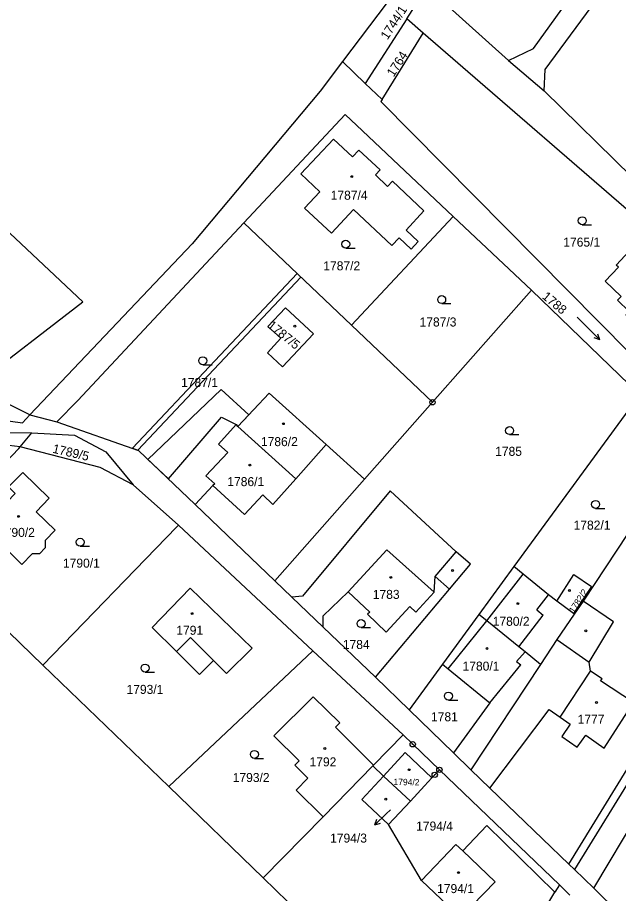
# Model space of a CAD drawing. Extents: x -562167 to -556918, y -1077891 to -1070763.
# Drawn here: x -560466.1 to -560352.7, y -1075869.3 to -1075704.1 of the extents above; entities that cross this region are included whole.
import ezdxf

# ---------------------------------------------------------------- set-up
doc = ezdxf.new("R2010")
doc.units = 0
for name, color, linetype in [('Hranice parcel', 7, 'Continuous'), ('Parcelní čísla', 7, 'Continuous'), ('Pop  PČ popisy', 7, 'Continuous'), ('Vnitřní kresba', 7, 'Continuous'), ('Věcná břemena k části', 7, 'Continuous'), ('Značky bodu BP', 7, 'Continuous'), ('Značky budov', 7, 'Continuous'), ('Značky kultur', 7, 'Continuous')]:
    doc.layers.add(name, color=color, linetype=linetype)

msp = doc.modelspace()

# ---------------------------------------------------------------- linework, layer by layer
at = {"layer": 'Hranice parcel'}
for p, q in [((-560392.64, -1075704.35), (-560388.83, -1075698.42)), ((-560392.64, -1075704.35), (-560400.46, -1075716.54)), ((-560389.53, -1075707.04), (-560392.64, -1075704.35)), ((-560397.29, -1075719.56), (-560389.53, -1075707.04)), ((-560400.46, -1075716.54), (-560404.76, -1075712.42)), ((-560373.45, -1075712.2), (-560366.71, -1075717.93)), ((-560400.46, -1075716.54), (-560397.29, -1075719.56)), ((-560366.71, -1075717.93), (-560350.2, -1075734.16)), ((-560403.05, -1075762.14), (-560383.86, -1075741.64)), ((-560369.11, -1075755.54), (-560383.86, -1075741.64)), ((-560403.05, -1075762.14), (-560423.35, -1075742.83)), ((-560369.11, -1075755.54), (-560387.78, -1075776.66)), ((-560348.73, -1075775.21), (-560369.11, -1075755.54)), ((-560387.78, -1075776.66), (-560403.05, -1075762.14)), ((-560348.73, -1075775.21), (-560372.44, -1075807.63)), ((-560387.78, -1075776.66), (-560400.59, -1075791.15)), ((-560465.13, -1075780.5), (-560463.75, -1075779.05)), ((-560463.75, -1075779.05), (-560458.64, -1075780.34)), ((-560465.56, -1075785.06), (-560492.34, -1075781.91)), ((-560465.56, -1075785.06), (-560463.35, -1075782.41)), ((-560339.57, -1075784.16), (-560359.36, -1075814.15)), ((-560400.59, -1075791.15), (-560407.83, -1075784.63)), ((-560400.59, -1075791.15), (-560417.51, -1075810.29)), ((-560435.7, -1075799.85), (-560444.25, -1075792.24)), ((-560432.57, -1075795.92), (-560417.51, -1075810.29)), ((-560410.37, -1075823.48), (-560435.7, -1075799.85)), ((-560362.05, -1075863.71), (-560323, -1075800.04)), ((-560321.92, -1075801.08), (-560360.98, -1075864.75)), ((-560484.02, -1075804.41), (-560461.28, -1075826.18)), ((-560372.44, -1075807.63), (-560379.04, -1075816.65)), ((-560417.51, -1075810.29), (-560414.3, -1075813.37)), ((-560398.56, -1075828.49), (-560384.58, -1075811.91)), ((-560414.3, -1075813.37), (-560408.42, -1075819.02)), ((-560361.18, -1075816.46), (-560364.32, -1075814.12)), ((-560359.36, -1075814.15), (-560361.03, -1075816.58)), ((-560379.04, -1075816.65), (-560385.89, -1075826.01)), ((-560361.03, -1075816.58), (-560361.18, -1075816.46)), ((-560408.42, -1075819.02), (-560398.56, -1075828.49)), ((-560437.55, -1075849.09), (-560410.37, -1075823.48)), ((-560393.34, -1075839.37), (-560410.37, -1075823.48)), ((-560461.28, -1075826.18), (-560437.55, -1075849.09)), ((-560385.89, -1075826.01), (-560392.18, -1075834.62)), ((-560367.41, -1075826.06), (-560380.52, -1075845.97)), ((-560398.56, -1075828.49), (-560392.18, -1075834.62)), ((-560392.18, -1075834.62), (-560383.82, -1075842.76)), ((-560393.34, -1075839.37), (-560398.91, -1075845.05)), ((-560357.35, -1075868.27), (-560340.44, -1075839.81)), ((-560383.82, -1075842.76), (-560380.52, -1075845.97)), ((-560408.43, -1075854.78), (-560399.04, -1075845.19)), ((-560399.04, -1075845.19), (-560398.91, -1075845.05)), ((-560399.04, -1075845.19), (-560397.03, -1075847.14)), ((-560397.03, -1075847.14), (-560391.96, -1075851.82)), ((-560363.85, -1075867.62), (-560386.48, -1075845.94)), ((-560380.52, -1075845.97), (-560376.97, -1075849.38)), ((-560437.55, -1075849.09), (-560419.72, -1075866.3)), ((-560376.97, -1075849.38), (-560362.05, -1075863.71)), ((-560396.1, -1075856.24), (-560391.96, -1075851.82)), ((-560408.43, -1075854.78), (-560419.72, -1075866.3)), ((-560389.85, -1075866.82), (-560396.1, -1075856.24)), ((-560362.05, -1075863.71), (-560360.98, -1075864.75)), ((-560360.98, -1075864.75), (-560357.35, -1075868.27)), ((-560419.72, -1075866.3), (-560384.03, -1075900.74)), ((-560363.85, -1075867.62), (-560364.69, -1075868.99)), ((-560361.86, -1075869.59), (-560363.85, -1075867.62)), ((-560357.35, -1075868.27), (-560344.44, -1075880.81)), ((-560384.03, -1075900.74), (-560364.69, -1075868.99))]:
    msp.add_line(p, q, dxfattribs=at)
for points in [[(-560463.75, -1075779.05), (-560474.53, -1075773.66), (-560453.73, -1075757.72), (-560485.59, -1075727.88), (-560537.36, -1075688.78), (-560560.9, -1075678.56)], [(-560373.45, -1075712.2), (-560368.71, -1075709.97), (-560353.82, -1075689.25)], [(-560366.71, -1075717.93), (-560366.55, -1075713.94), (-560349.17, -1075690.37)], [(-560392.16, -1075695.46), (-560396.33, -1075701.29), (-560404.76, -1075712.42)], [(-560388.83, -1075698.42), (-560385.85, -1075701.09), (-560373.45, -1075712.2)], [(-560310.74, -1075780.17), (-560344.23, -1075746.27), (-560389.53, -1075707.04)], [(-560404.76, -1075712.42), (-560408.98, -1075717.98), (-560433.11, -1075746.81), (-560463.75, -1075779.05)], [(-560397.29, -1075719.56), (-560397.55, -1075719.98), (-560321.16, -1075797.05)], [(-560383.86, -1075741.64), (-560400.98, -1075725.51), (-560404.25, -1075722.43), (-560423.35, -1075742.83)], [(-560402.68, -1075740.32), (-560406.86, -1075744.78), (-560411.91, -1075740.09), (-560409.01, -1075736.99), (-560412.6, -1075733.6), (-560406.46, -1075727.04), (-560402.86, -1075730.37), (-560401.66, -1075729.14), (-560397.68, -1075732.85), (-560398.56, -1075733.8), (-560396.27, -1075735.95), (-560395.36, -1075735), (-560389.39, -1075740.57), (-560392.73, -1075744.23), (-560390.48, -1075746.32), (-560391.83, -1075747.76), (-560394.07, -1075745.67), (-560395.46, -1075747.08), (-560402.68, -1075740.32)], [(-560539.71, -1075737.44), (-560537.18, -1075741.79), (-560498.37, -1075775.94), (-560465.13, -1075780.5)], [(-560423.35, -1075742.83), (-560454.7, -1075776.3), (-560458.64, -1075780.34)], [(-560349.77, -1075747.25), (-560349.55, -1075747.46), (-560340.92, -1075755.74), (-560341.46, -1075756.23), (-560346.82, -1075761.95), (-560348.06, -1075763.22), (-560351.3, -1075760.19), (-560350.69, -1075759.54), (-560352.9, -1075757.42), (-560352.2, -1075756.69), (-560355.21, -1075753.8), (-560352.72, -1075751.2), (-560353.16, -1075750.78), (-560349.77, -1075747.25)], [(-560415.54, -1075758.84), (-560410.26, -1075763.73), (-560416.06, -1075770), (-560418.93, -1075767.35), (-560416.39, -1075764.56), (-560418.82, -1075762.37), (-560415.54, -1075758.84)], [(-560407.83, -1075784.63), (-560418.61, -1075774.92), (-560424.48, -1075781.19)], [(-560504.45, -1075777.09), (-560480.07, -1075782.27), (-560463.35, -1075782.41)], [(-560458.64, -1075780.34), (-560443.25, -1075785.72), (-560432.57, -1075795.92)], [(-560424.48, -1075781.19), (-560424.83, -1075780.85), (-560428.14, -1075784.52), (-560426.38, -1075786.1), (-560430.52, -1075790.52), (-560428.84, -1075792.01), (-560429.23, -1075792.34), (-560432.57, -1075795.92)], [(-560407.83, -1075784.63), (-560413.57, -1075791.08), (-560424.48, -1075781.19)], [(-560463.35, -1075782.41), (-560455.3, -1075782.88), (-560449.4, -1075785.98), (-560444.25, -1075792.24)], [(-560484.02, -1075804.41), (-560483.85, -1075804.23), (-560465.83, -1075785.35), (-560465.56, -1075785.06)], [(-560444.25, -1075792.24), (-560450.49, -1075788.92), (-560465.56, -1075785.06)], [(-560472.58, -1075800.08), (-560466.5, -1075793.85), (-560467.75, -1075792.61), (-560465.09, -1075789.92), (-560460.11, -1075794.71), (-560462.55, -1075797.28), (-560458.96, -1075800.75), (-560460.88, -1075802.73), (-560460.85, -1075804.12), (-560461.9, -1075805.2), (-560463.31, -1075805.24), (-560465.26, -1075807.21), (-560472.58, -1075800.08)], [(-560384.58, -1075811.91), (-560380.61, -1075807.2), (-560383.31, -1075804.86), (-560395.79, -1075793.34), (-560412.3, -1075813.22), (-560414.3, -1075813.37)], [(-560461.28, -1075826.18), (-560436.05, -1075800.21), (-560435.7, -1075799.85)], [(-560364.32, -1075814.12), (-560365.89, -1075812.98), (-560370.68, -1075809.07), (-560372.44, -1075807.63)], [(-560364.32, -1075814.12), (-560361.13, -1075809.14), (-560357.79, -1075811.37), (-560361.18, -1075816.46)], [(-560408.42, -1075819.02), (-560408.42, -1075816.9), (-560403.67, -1075812.37), (-560399.6, -1075816.22), (-560400.04, -1075816.62), (-560396.51, -1075820.01), (-560392.07, -1075815.17), (-560390.94, -1075816.2), (-560387.47, -1075812.42), (-560387.31, -1075809.47), (-560384.58, -1075811.91)], [(-560421.82, -1075822.98), (-560433.5, -1075811.7), (-560440.69, -1075819.12), (-560436.06, -1075823.62), (-560431.71, -1075827.96), (-560429.1, -1075825.35), (-560426.65, -1075827.79), (-560421.82, -1075822.98)], [(-560376.97, -1075849.38), (-560365.78, -1075834.56), (-560363.69, -1075836.02), (-560361.81, -1075837.34), (-560363.37, -1075839.64), (-560360.47, -1075841.67), (-560358.88, -1075839.39), (-560355.39, -1075841.84), (-560349.88, -1075833.28), (-560356.06, -1075829.19), (-560355.78, -1075828.77), (-560357.96, -1075827.34), (-560358.23, -1075825.66), (-560353.66, -1075818.07), (-560359.36, -1075814.15)], [(-560367.41, -1075826.06), (-560370.32, -1075823.7), (-560371.51, -1075822.74), (-560377.53, -1075817.87), (-560379.04, -1075816.65)], [(-560361.03, -1075816.58), (-560364.34, -1075821.4), (-560367.41, -1075826.06)], [(-560385.89, -1075826.01), (-560384.83, -1075826.89), (-560376.97, -1075833.33), (-560383.82, -1075842.76)], [(-560398.91, -1075845.05), (-560406.1, -1075837.89), (-560405.27, -1075837.06), (-560410.29, -1075832.15), (-560417.7, -1075839.56), (-560412.94, -1075844.26), (-560413.77, -1075845.07), (-560411.3, -1075847.52), (-560413.5, -1075849.76), (-560408.43, -1075854.78)], [(-560386.48, -1075845.94), (-560391.52, -1075841.12), (-560393.34, -1075839.37)], [(-560396.1, -1075856.24), (-560401.1, -1075851.56), (-560397.03, -1075847.14)], [(-560391.96, -1075851.82), (-560389.28, -1075848.94), (-560387.88, -1075847.44), (-560387.36, -1075846.88), (-560386.48, -1075845.94)], [(-560364.69, -1075868.99), (-560377.53, -1075856.46), (-560382.07, -1075861.22)], [(-560382.07, -1075861.22), (-560383.35, -1075859.99), (-560389.85, -1075866.82)], [(-560389.85, -1075866.82), (-560382.51, -1075873.8), (-560375.94, -1075867.05), (-560382.07, -1075861.22)]]:
    msp.add_lwpolyline(points, dxfattribs=at)
at = {"layer": 'Pop  PČ popisy'}
for p, q in [((-560395.7, -1075853.46), (-560396.5, -1075854.22)), ((-560396.5, -1075854.22), (-560398.66, -1075856.3)), ((-560398.66, -1075856.3), (-560398.29, -1075855.25)), ((-560398.66, -1075856.3), (-560397.59, -1075855.97))]:
    msp.add_line(p, q, dxfattribs=at)
at = {"layer": 'Vnitřní kresba'}
for p, q in [((-560417.88, -1075795.92), (-560413.57, -1075791.08)), ((-560429.23, -1075792.34), (-560423.24, -1075797.8)), ((-560423.24, -1075797.8), (-560419.82, -1075794.12)), ((-560419.82, -1075794.12), (-560417.88, -1075795.92)), ((-560403.67, -1075812.37), (-560396.41, -1075804.48)), ((-560396.41, -1075804.48), (-560387.47, -1075812.42)), ((-560387.31, -1075809.47), (-560383.31, -1075804.86)), ((-560377.53, -1075817.87), (-560370.68, -1075809.07)), ((-560368.1, -1075815.81), (-560365.89, -1075812.98)), ((-560368.1, -1075815.81), (-560366.88, -1075816.76)), ((-560371.51, -1075822.74), (-560366.88, -1075816.76)), ((-560384.83, -1075826.89), (-560377.53, -1075817.87)), ((-560436.06, -1075823.62), (-560433.46, -1075821.01)), ((-560433.46, -1075821.01), (-560429.1, -1075825.35)), ((-560364.34, -1075821.4), (-560358.23, -1075825.66)), ((-560371.94, -1075825.5), (-560370.32, -1075823.7)), ((-560371.94, -1075825.5), (-560371.12, -1075826.16)), ((-560376.97, -1075833.33), (-560371.12, -1075826.16)), ((-560363.69, -1075836.02), (-560357.96, -1075827.34)), ((-560397.03, -1075847.14), (-560392.94, -1075842.68)), ((-560392.94, -1075842.68), (-560387.88, -1075847.44))]:
    msp.add_line(p, q, dxfattribs=at)
at = {"layer": 'Věcná břemena k části'}
for points in [[(-560444.4, -1075785.32), (-560443.36, -1075785.68), (-560412.61, -1075753.04), (-560413.34, -1075752.35)], [(-560441.48, -1075787.41), (-560437.62, -1075791.1), (-560427.6, -1075779.45), (-560424.83, -1075780.85), (-560424.48, -1075781.19), (-560422.43, -1075779), (-560427.63, -1075774.26)]]:
    msp.add_lwpolyline(points, close=True, dxfattribs=at)
at = {"layer": 'Značky bodu BP'}
for centre, radius in [((-560387.78, -1075776.66), 0.5), ((-560387.78, -1075776.66), 0.0303), ((-560391.52, -1075841.12), 0.5), ((-560391.52, -1075841.12), 0.0303), ((-560386.48, -1075845.94), 0.5), ((-560387.36, -1075846.88), 0.5), ((-560387.36, -1075846.88), 0.0303), ((-560386.48, -1075845.94), 0.0303)]:
    msp.add_circle(centre, radius, dxfattribs=at)
at = {"layer": 'Značky budov'}
for centre in [(-560403.02, -1075734.11), (-560413.77, -1075762.3), (-560415.92, -1075780.69), (-560422.23, -1075788.48), (-560465.87, -1075798.16), (-560383.99, -1075808.38), (-560395.64, -1075809.66), (-560361.96, -1075812.13), (-560371.66, -1075814.61), (-560433.15, -1075816.49), (-560358.87, -1075819.73), (-560377.5, -1075823.06), (-560356.84, -1075833.24), (-560408.08, -1075841.92), (-560392.19, -1075845.92), (-560396.61, -1075851.49), (-560382.88, -1075865.32)]:
    msp.add_circle(centre, 0.175, dxfattribs=at)
at = {"layer": 'Značky kultur'}
for p, q in [((-560359.52, -1075743.18), (-560357.77, -1075743.18)), ((-560404.15, -1075747.6), (-560402.4, -1075747.6)), ((-560386.05, -1075758.04), (-560384.3, -1075758.04)), ((-560360.48, -1075760.62), (-560356.24, -1075764.86)), ((-560356.24, -1075764.86), (-560357.29, -1075764.52)), ((-560356.24, -1075764.86), (-560356.58, -1075763.81)), ((-560431.12, -1075769.57), (-560429.37, -1075769.57)), ((-560373.24, -1075782.74), (-560371.49, -1075782.74)), ((-560357.02, -1075796.66), (-560355.27, -1075796.66)), ((-560454.25, -1075803.78), (-560452.5, -1075803.78)), ((-560401.26, -1075819.12), (-560399.51, -1075819.12)), ((-560442.01, -1075827.51), (-560440.26, -1075827.51)), ((-560384.77, -1075832.79), (-560383.02, -1075832.79)), ((-560421.39, -1075843.78), (-560419.64, -1075843.78))]:
    msp.add_line(p, q, dxfattribs=at)
for centre in [(-560359.52, -1075742.43), (-560404.15, -1075746.85), (-560386.05, -1075757.29), (-560431.12, -1075768.82), (-560373.24, -1075781.99), (-560357.02, -1075795.91), (-560454.25, -1075803.03), (-560401.26, -1075818.37), (-560442.01, -1075826.76), (-560384.77, -1075832.04), (-560421.39, -1075843.03)]:
    msp.add_circle(centre, 0.75, dxfattribs=at)

# ---------------------------------------------------------------- texts
at = {"layer": 'Parcelní čísla'}
for s, height, rotation, p in [('1744/1', 1.7, 57, (-560396.28, -1075708.43)), ('1764', 1.7, 57, (-560395.12, -1075715.44)), ('1788', 1.7, 320, (-560367.23, -1075756.94)), ('1787/5', 1.7, 321, (-560419.04, -1075762.42)), ('1789/5', 1.7, 347, (-560459.57, -1075786.15)), ('1782/2', 1.2, 57, (-560361.12, -1075816.48)), ('1794/2', 1.2, 359, (-560395.15, -1075848.81))]:
    msp.add_text(s, height=height, rotation=rotation, dxfattribs=at).set_placement(p)
for s, p in [('1787/4', (-560406.99, -1075738.47)), ('1765/1', (-560363.1, -1075747.31)), ('1787/2', (-560408.38, -1075751.78)), ('1787/3', (-560390.22, -1075762.37)), ('1787/1', (-560435.21, -1075773.78)), ('1786/2', (-560420.15, -1075784.92)), ('1785', (-560375.96, -1075786.75)), ('1786/1', (-560426.49, -1075792.46)), ('1782/1', (-560361.16, -1075800.66)), ('1790/2', (-560469.75, -1075802.03)), ('1790/1', (-560457.5, -1075807.83)), ('1783', (-560399.05, -1075813.72)), ('1780/2', (-560376.42, -1075818.79)), ('1791', (-560436.11, -1075820.48)), ('1784', (-560404.7, -1075823.17)), ('1780/1', (-560382.11, -1075827.24)), ('1793/1', (-560445.51, -1075831.63)), ('1781', (-560388.06, -1075836.79)), ('1777', (-560360.4, -1075837.25)), ('1792', (-560410.98, -1075845.29)), ('1793/2', (-560425.47, -1075848.24)), ('1794/4', (-560390.87, -1075857.39)), ('1794/3', (-560407.1, -1075859.66)), ('1794/1', (-560386.91, -1075869.18))]:
    msp.add_text(s, height=1.7, dxfattribs=at).set_placement(p)

doc.saveas('drawing.dxf')
